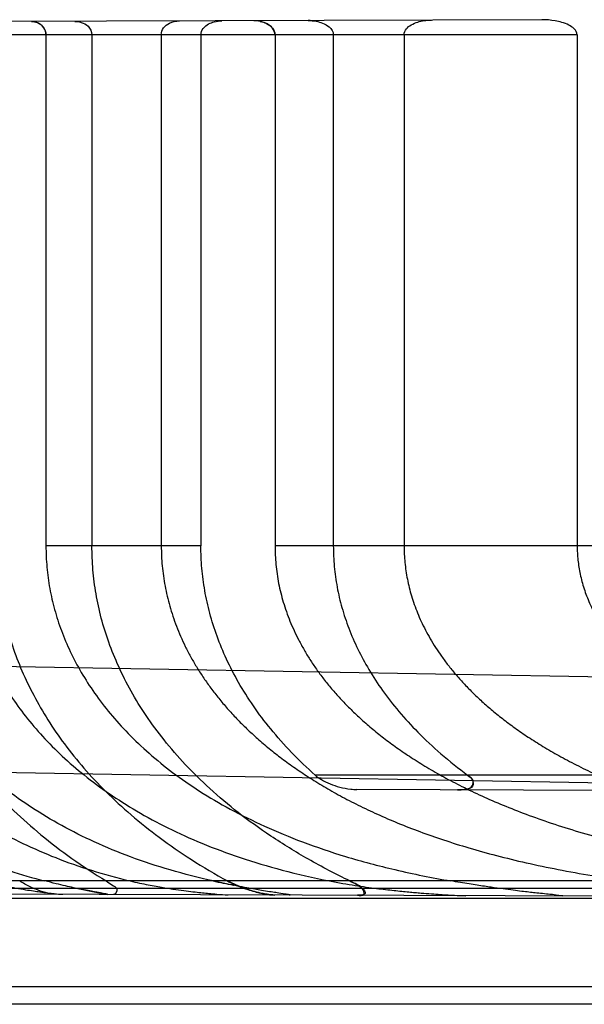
# Model space of a CAD drawing. Header units: millimetres. Extents: x 0 to 297, y 0 to 210.
# Tile 266 of 455: x 142.79 to 142.918, y 157.235 to 157.459. Entities that reach past the tile are written whole.
import ezdxf

# ---------------------------------------------------------------- set-up
doc = ezdxf.new("R2010")
doc.units = ezdxf.units.MM
doc.header["$LTSCALE"] = 16.335
doc.layers.add('INTFCLR_72935', color=7, linetype='CONTINUOUS')

msp = doc.modelspace()

# ---------------------------------------------------------------- linework, layer by layer
at = {"layer": 'INTFCLR_72935', "color": 9, "linetype": 'Continuous'}
for p, q in [((142.9087508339, 157.4587013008), (142.6355603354, 157.4577476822)), ((142.9168150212, 157.4552871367), (142.6354891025, 157.4552871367)), ((142.8314045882, 157.3392854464), (142.7962293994, 157.3392871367)), ((143.084579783, 157.3392871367), (142.8482206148, 157.3392871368)), ((143.076579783, 157.306871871), (142.6660135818, 157.3140383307)), ((142.6499519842, 157.2903150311), (143.0486495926, 157.2833557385)), ((142.9780797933, 157.2872871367), (142.857318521, 157.2872871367)), ((142.9772181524, 157.2836339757), (142.8667825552, 157.2840194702)), ((142.9820528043, 157.2632871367), (142.7060207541, 157.2632871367)), ((143.076579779, 157.2615719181), (142.7750880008, 157.2615828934)), ((143.076579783, 157.2592871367), (142.710637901, 157.2605645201)), ((143.0765797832, 157.2592871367), (142.7011883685, 157.2592871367)), ((143.052579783, 157.2392871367), (142.7649243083, 157.2392871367)), ((143.076579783, 157.2352871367), (142.7649947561, 157.2352871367))]:
    msp.add_line(p, q, dxfattribs=at)
at = {"layer": 'INTFCLR_72935', "color": 6, "linetype": 'Continuous'}
for p, q in [((142.7962293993, 157.4552871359), (142.7962293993, 157.3392871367)), ((142.8066672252, 157.4552871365), (142.8066672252, 157.3392871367)), ((142.8224062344, 157.4552871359), (142.8224062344, 157.3392871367)), ((142.8314044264, 157.4552871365), (142.8314044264, 157.3392871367)), ((142.8482206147, 157.4552871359), (142.8482206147, 157.3392871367)), ((142.8614581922, 157.4552871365), (142.8614581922, 157.3392871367)), ((142.8775183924, 157.4552871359), (142.8775183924, 157.3392871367)), ((142.9168150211, 157.4552871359), (142.9168150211, 157.3392871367))]:
    msp.add_line(p, q, dxfattribs=at)
at = {"layer": 'INTFCLR_72935', "color": 7, "linetype": 'Continuous'}
for p, q in [((142.8034765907, 157.2615374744), (142.8101060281, 157.2602173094)), ((142.8374080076, 157.2632864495), (142.8414529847, 157.2615252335))]:
    msp.add_line(p, q, dxfattribs=at)
for points in [[(142.7940133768, 157.4581313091), (142.7939012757, 157.4581647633), (142.793787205, 157.4581948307), (142.7936711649, 157.4582213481), (142.7935531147, 157.4582441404), (142.793433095, 157.4582630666), (142.7933112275, 157.4582779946), (142.7931875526, 157.4582887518), (142.7930620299, 157.4582951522), (142.7929346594, 157.4582970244)], [(142.8027583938, 157.4583313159), (142.8028961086, 157.4583298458), (142.8030348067, 157.4583244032), (142.8031744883, 157.4583148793), (142.8033163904, 157.458301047), (142.8034592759, 157.458282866), (142.8035994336, 157.4582608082), (142.8037356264, 157.4582352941)], [(142.8039945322, 157.4581756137), (142.8038664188, 157.4582069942), (142.8037359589, 157.4582352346)]]:
    msp.add_lwpolyline(points, dxfattribs=at)
for centre, radius, start, end in [((142.8434193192, 157.4514710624), 0.0070021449, 77.9827909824, 90.1886980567), ((142.8557740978, 157.4489005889), 0.0096157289, 80.0020252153, 90.2024099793), ((142.8937244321, 157.5348836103), 0.2780484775, 257.6329365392, 258.5991120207), ((142.8912842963, 157.5232868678), 0.266198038, 257.6113686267, 258.6212705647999)]:
    msp.add_arc(centre, radius, start, end, dxfattribs=at)
for points, knots in [([(142.7929346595, 157.4582970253), (142.7933925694, 157.4582942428), (142.7944381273, 157.4580978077), (142.7958085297, 157.4570800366), (142.7962339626, 157.4558816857), (142.7962293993, 157.4552871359)], [0, 0, 0, 0, 0.2808417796, 0.6353512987, 1, 1, 1, 1]), ([(142.7962293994, 157.4552871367), (142.7962297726, 157.4558310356), (142.7958289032, 157.4571162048), (142.7946995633, 157.4579133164), (142.7940133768, 157.4581313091)], [0, 0, 0, 0, 0.4303406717, 1, 1, 1, 1]), ([(142.8027583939, 157.4583313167), (142.8032623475, 157.4583257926), (142.8043608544, 157.4581654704), (142.8059878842, 157.457297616), (142.8066717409, 157.4559947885), (142.8066672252, 157.4552871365)], [0, 0, 0, 0, 0.280022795, 0.6068073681, 1, 1, 1, 1]), ([(142.8482206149, 157.4552871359), (142.8482205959, 157.455810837), (142.8477680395, 157.456874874), (142.8465084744, 157.4577972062), (142.8450196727, 157.4583546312), (142.8439714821, 157.4584683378), (142.8433962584, 157.4584731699)], [0, 0, 0, 0, 0.2491907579, 0.5044461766, 0.7262838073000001, 1, 1, 1, 1]), ([(142.8448745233, 157.4583203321), (142.8453559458, 157.458217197), (142.8463753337, 157.4578747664), (142.8477275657, 157.4569417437), (142.8482244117, 157.4558267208), (142.8482206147, 157.4552871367)], [0, 0, 0, 0, 0.3066966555, 0.6638689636, 1, 1, 1, 1]), ([(142.8557401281, 157.458516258), (142.8563510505, 157.4585135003), (142.8574658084, 157.4584226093), (142.8591080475, 157.4579511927), (142.8606630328, 157.4571499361), (142.8614625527, 157.4559518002), (142.8614581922, 157.4552871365)], [0, 0, 0, 0, 0.2587465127, 0.4705570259, 0.7184890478, 1, 1, 1, 1]), ([(142.782179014, 157.2632871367), (142.7827595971, 157.2631322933), (142.7838715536, 157.2628475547), (142.7854707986, 157.2624735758), (142.7873257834, 157.2620716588), (142.7893518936, 157.261675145), (142.7914885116, 157.2613046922), (142.7932821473, 157.2610244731), (142.7949772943, 157.2607852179), (142.7965622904, 157.2605804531), (142.7983013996, 157.260396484), (142.799436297, 157.2602591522), (142.8000917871, 157.2602522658)], [0, 0, 0, 0, 0.0990901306, 0.1892711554, 0.2708296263, 0.4120822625, 0.5296945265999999, 0.6284170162, 0.7114394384, 0.8120199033, 0.8918976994, 1, 1, 1, 1]), ([(142.810106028, 157.2602173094), (142.8106195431, 157.2602183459), (142.8082227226, 157.2606206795), (142.8073169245, 157.2607906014), (142.8056185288, 157.261104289), (142.8040811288, 157.2614101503), (142.8023549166, 157.2617717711), (142.8005401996, 157.2621734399), (142.7983689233, 157.2626819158), (142.7968014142, 157.263070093), (142.7959481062, 157.2632871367)], [0, 0, 0, 0, 0.1063160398, 0.2036061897, 0.303077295, 0.4321040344, 0.5386069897, 0.6656003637, 0.8177097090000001, 1, 1, 1, 1]), ([(142.8153371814, 157.2632871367), (142.816052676, 157.2631179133), (142.8174234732, 157.2628082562), (142.8193941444, 157.2624073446), (142.8211886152, 157.2620723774), (142.8228200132, 157.2617909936), (142.8243070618, 157.2615524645), (142.8260469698, 157.2612916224), (142.8279604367, 157.2610297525), (142.8299921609, 157.2607810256), (142.8317077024, 157.2605923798), (142.8333562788, 157.2604255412), (142.835282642, 157.2602619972), (142.8367308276, 157.2601296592), (142.8375798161, 157.2601214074)], [0, 0, 0, 0, 0.0980611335, 0.1874175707, 0.2682050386, 0.3415224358, 0.4082105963, 0.4690699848, 0.5761711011, 0.665785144, 0.7420624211, 0.8063613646, 0.8867616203, 1, 1, 1, 1]), ([(142.8515374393, 157.2600726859), (142.8520235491, 157.2600727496), (142.8494863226, 157.2604738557), (142.8486165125, 157.2605893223), (142.8467992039, 157.2608716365), (142.8452663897, 157.2611207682), (142.8435456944, 157.2614160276), (142.841745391, 157.261741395), (142.8395962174, 157.2621515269), (142.8375638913, 157.2625624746), (142.835710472, 157.2629531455), (142.8347009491, 157.263171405), (142.8341737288, 157.2632871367)], [0, 0, 0, 0, 0.0825639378, 0.1808153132, 0.2617110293, 0.3669145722, 0.4531942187, 0.5560907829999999, 0.67829916, 0.8245736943, 0.9083215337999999, 1, 1, 1, 1]), ([(142.8481507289, 157.260084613), (142.8474941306, 157.260085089), (142.845956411, 157.2602788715), (142.8439240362, 157.2607440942), (142.8419743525, 157.2613322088), (142.8403543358, 157.2619124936), (142.8388069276, 157.2625663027), (142.8378466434, 157.2630431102), (142.8374077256, 157.2632859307)], [0, 0, 0, 0, 0.174485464, 0.4096404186, 0.5538030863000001, 0.7153838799, 0.8667019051, 1, 1, 1, 1]), ([(142.8374079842, 157.2632850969), (142.8378493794, 157.2630408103), (142.8388165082, 157.262561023), (142.8403715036, 157.2619048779), (142.8419934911, 157.2613255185), (142.8435439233, 157.2608576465), (142.8455564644, 157.2603610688), (142.8470854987, 157.2600851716), (142.8481512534, 157.2600838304)], [0, 0, 0, 0, 0.1340897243, 0.2866521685, 0.4483679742, 0.5917079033, 0.7167275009, 1, 1, 1, 1]), ([(142.8481505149, 157.2600845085), (142.8475671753, 157.2600865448), (142.8464786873, 157.2602091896), (142.8448114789, 157.2605333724), (142.8431524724, 157.2609654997), (142.8420035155, 157.2613337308), (142.841439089, 157.2615300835)], [0, 0, 0, 0, 0.2540446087, 0.4747831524, 0.7397444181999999, 1, 1, 1, 1]), ([(142.8605553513, 157.2632871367), (142.8615749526, 157.2630880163), (142.8635262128, 157.262727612), (142.8663262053, 157.2622737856), (142.8688681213, 157.2619025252), (142.8711717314, 157.2615967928), (142.8732683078, 157.2613418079), (142.8751873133, 157.261126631), (142.8769397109, 157.2609443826), (142.8785313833, 157.2607901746), (142.8799934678, 157.2606576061), (142.8817147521, 157.260511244), (142.8836334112, 157.2603621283), (142.8856687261, 157.2602212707), (142.8874045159, 157.2601131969), (142.8893260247, 157.2600106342), (142.8906742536, 157.2599401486), (142.8915342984, 157.2599330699)], [0, 0, 0, 0, 0.0999262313, 0.1908434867, 0.272825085, 0.347014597, 0.4143609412, 0.4759733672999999, 0.5327545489, 0.5838282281, 0.6297890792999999, 0.6739657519, 0.7499921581, 0.814894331, 0.8702071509, 0.9172711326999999, 1, 1, 1, 1]), ([(142.9134437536, 157.2598565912), (142.9139082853, 157.2598554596), (142.9116074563, 157.2601474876), (142.9106852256, 157.2602093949), (142.9088959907, 157.260398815), (142.9073627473, 157.2605601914), (142.9057845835, 157.2607370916), (142.904135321, 157.2609302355), (142.9021773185, 157.2611721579), (142.8998653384, 157.2614754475), (142.8976903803, 157.2617797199), (142.8957205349, 157.2620689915), (142.8940436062, 157.2623238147), (142.8922179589, 157.2626108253), (142.8902314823, 157.2629337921), (142.8888529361, 157.2631646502), (142.8881337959, 157.2632871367)], [0, 0, 0, 0, 0.0545486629, 0.1114201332, 0.1776935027, 0.2440564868, 0.2983505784, 0.3628319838, 0.4394580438, 0.5298771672, 0.6366927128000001, 0.6973252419, 0.7636723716, 0.8358682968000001, 0.9143374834, 1, 1, 1, 1])]:
    msp.add_open_spline(points, degree=3, knots=knots, dxfattribs=at)
at = {"layer": 'INTFCLR_72935', "color": 6, "linetype": 'Continuous'}
for points, knots in [([(142.8224062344, 157.4552871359), (142.8224062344, 157.4558329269), (142.8228266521, 157.4569534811), (142.8243723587, 157.4581253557), (142.8257340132, 157.4584115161), (142.8265106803, 157.4584142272)], [0, 0, 0, 0, 0.2901445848, 0.5871182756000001, 1, 1, 1, 1]), ([(142.8314044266, 157.4552871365), (142.8314044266, 157.4557980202), (142.8318300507, 157.4568460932), (142.8330635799, 157.4577690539), (142.8345463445, 157.4583227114), (142.8355946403, 157.4584459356), (142.8361756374, 157.4584479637)], [0, 0, 0, 0, 0.245274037, 0.4997354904, 0.7210630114, 1, 1, 1, 1]), ([(142.8775183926, 157.4552871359), (142.8775183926, 157.4557644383), (142.8779440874, 157.4567058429), (142.8791506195, 157.457617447), (142.8805523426, 157.4581981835), (142.8821185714, 157.4585366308), (142.8831701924, 157.4586120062), (142.8837312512, 157.4586139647)], [0, 0, 0, 0, 0.1877413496, 0.3716098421, 0.586998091, 0.7793127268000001, 1, 1, 1, 1]), ([(142.9168150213, 157.4552871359), (142.9168150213, 157.4557937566), (142.91620607, 157.4567478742), (142.9148658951, 157.4575516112), (142.9133823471, 157.4581118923), (142.9113255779, 157.4585791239), (142.9097786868, 157.4587048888), (142.908750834, 157.4587013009)], [0, 0, 0, 0, 0.1629836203, 0.3220340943, 0.5043352, 0.6693301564, 1, 1, 1, 1]), ([(142.7276537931, 157.3392871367), (142.7276537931, 157.3374439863), (142.7278064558, 157.3337533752), (142.7284947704, 157.3282390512), (142.7296443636, 157.3227630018), (142.7312538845, 157.3173514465), (142.7333268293, 157.3120143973), (142.7358606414, 157.3067939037), (142.7388679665, 157.3016854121), (142.7423418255, 157.2967322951), (142.7463035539, 157.2919355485), (142.7507486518, 157.287335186), (142.7556890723, 157.2829540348), (142.7611297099, 157.2788228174), (142.7670760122, 157.2749755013), (142.7735311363, 157.27144874), (142.7805055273, 157.268276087), (142.7880080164, 157.2654972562), (142.7932470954, 157.2639729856), (142.7959481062, 157.2632871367)], [0, 0, 0, 0, 0.0502076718, 0.1004829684, 0.1512123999, 0.202452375, 0.254105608, 0.3070045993, 0.3603502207, 0.4154150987, 0.4716304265, 0.5296464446, 0.5894967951, 0.6513269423, 0.7155570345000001, 0.7822425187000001, 0.8515171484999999, 0.9240891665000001, 1, 1, 1, 1]), ([(142.7434016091, 157.3392871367), (142.7434016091, 157.3374712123), (142.7435560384, 157.3338347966), (142.7442524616, 157.3284004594), (142.7454175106, 157.3229955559), (142.7470506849, 157.317652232), (142.7491572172, 157.3123747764), (142.7517372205, 157.3072028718), (142.7548093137, 157.3021301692), (142.7583771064, 157.2971881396), (142.7624565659, 157.2923963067), (142.7670690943, 157.2877702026), (142.7722096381, 157.2833609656), (142.7779227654, 157.2791731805), (142.7841921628, 157.275267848), (142.7910663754, 157.2716636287), (142.7985437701, 157.2684136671), (142.8066790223, 157.2655519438), (142.8123788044, 157.2639907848), (142.8153371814, 157.2632871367)], [0, 0, 0, 0, 0.04821679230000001, 0.0965044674, 0.1453076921, 0.1948477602, 0.2446870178, 0.2960153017, 0.3481358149, 0.4019819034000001, 0.4576846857, 0.5150568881, 0.5752645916, 0.63732814, 0.7029646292, 0.7712006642, 0.8432372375, 0.9192572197, 1, 1, 1, 1]), ([(142.8341737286, 157.2632871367), (142.830902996, 157.2640037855), (142.824594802, 157.2656034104), (142.8155829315, 157.2685717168), (142.8073531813, 157.2719566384), (142.7998442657, 157.2757129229), (142.7930853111, 157.2797560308), (142.7869713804, 157.2840845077), (142.7815520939, 157.2885955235), (142.7767197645, 157.293317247), (142.7725046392, 157.2981590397), (142.7688387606, 157.3031459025), (142.7657292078, 157.3082044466), (142.7631445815, 157.313330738), (142.7610642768, 157.3185008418), (142.7594718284, 157.3236862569), (142.7583472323, 157.3288911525), (142.7576795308, 157.3340877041), (142.7575332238, 157.3375588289), (142.7575332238, 157.3392871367)], [0, 0, 0, 0, 0.0860399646, 0.1670737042, 0.2436162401, 0.3144966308, 0.3826285, 0.4457983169, 0.5068027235, 0.563622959, 0.6192288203, 0.6715731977, 0.7224889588, 0.7716324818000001, 0.818920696, 0.8655254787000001, 0.9108522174, 0.9555886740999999, 1, 1, 1, 1]), ([(142.7615006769, 157.3392871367), (142.7615007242, 157.3372153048), (142.7616750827, 157.3330615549), (142.7624622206, 157.3268461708), (142.7637776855, 157.3206608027), (142.765629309, 157.3145089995), (142.768027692, 157.308408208), (142.7709908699, 157.302364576), (142.77454513, 157.2963809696), (142.7787078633, 157.2904905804), (142.7835146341, 157.2847043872), (142.7889797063, 157.279063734), (142.7951794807, 157.2735536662), (142.802161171, 157.2682162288), (142.8072174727, 157.264901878), (142.8098743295, 157.2632871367)], [0, 0, 0, 0, 0.0659665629, 0.1321870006, 0.1992551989, 0.2670757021, 0.3365090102, 0.4077409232, 0.4811554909, 0.5578687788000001, 0.6371571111, 0.7204276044, 0.8076977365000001, 0.9010082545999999, 1, 1, 1, 1]), ([(142.7776079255, 157.3392871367), (142.7776079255, 157.3376400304), (142.7777498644, 157.3343337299), (142.7783909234, 157.329392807), (142.7794626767, 157.3244674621), (142.7809701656, 157.3195780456), (142.7829202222, 157.3147378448), (142.78533235, 157.3099352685), (142.7882163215, 157.3052025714), (142.7915958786, 157.300541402), (142.7954962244, 157.2959636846), (142.7999354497, 157.2915074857), (142.8049835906, 157.2871529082), (142.8106127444, 157.2829845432), (142.816960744, 157.27896263), (142.8239813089, 157.2751874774), (142.8318210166, 157.2716501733), (142.8404729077, 157.2684328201), (142.8501334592, 157.2655541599), (142.8569524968, 157.2639966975), (142.8605553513, 157.2632871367)], [0, 0, 0, 0, 0.0405302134, 0.0813143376, 0.1224569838, 0.1644135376, 0.2070668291, 0.250714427, 0.2965118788, 0.3432907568, 0.3922413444, 0.4443486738, 0.4979133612, 0.5561428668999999, 0.6165462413, 0.6826768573, 0.7521219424, 0.8280242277, 0.909641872, 1, 1, 1, 1]), ([(142.7848248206, 157.3392871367), (142.7848248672, 157.3373866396), (142.7849820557, 157.3335781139), (142.7856920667, 157.327871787), (142.786879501, 157.3221897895), (142.7885545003, 157.3165196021), (142.7907228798, 157.310893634), (142.7934155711, 157.3052819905), (142.7966383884, 157.2997301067), (142.8004434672, 157.2942045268), (142.8048402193, 157.2887565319), (142.8098836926, 157.2833829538), (142.81559143, 157.2781257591), (142.8220598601, 157.2729654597), (142.8293588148, 157.2679363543), (142.834631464, 157.2648132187), (142.8374067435, 157.2632871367)], [0, 0, 0, 0, 0.0587559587, 0.1176869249, 0.1775873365, 0.2380122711, 0.3002795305, 0.3637904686, 0.4302443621, 0.4985418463, 0.5710083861, 0.6464757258, 0.7261783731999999, 0.8107092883, 0.9020827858, 1, 1, 1, 1]), ([(142.7962293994, 157.3392871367), (142.7962293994, 157.337680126), (142.7963747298, 157.3344533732), (142.7970307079, 157.3296277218), (142.7981303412, 157.3248103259), (142.7996822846, 157.3200152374), (142.8017040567, 157.3152402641), (142.8042103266, 157.3105030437), (142.8072374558, 157.3057910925), (142.8107861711, 157.3011639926), (142.8149242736, 157.296585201), (142.8196556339, 157.2921167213), (142.825076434, 157.2877349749), (142.831211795, 157.2834931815), (142.83816955, 157.2794028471), (142.8459674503, 157.2755388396), (142.8547076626, 157.2719323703), (142.8645908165, 157.2686026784), (142.8758362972, 157.2656136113), (142.8838789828, 157.2640105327), (142.8881337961, 157.2632871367)], [0, 0, 0, 0, 0.0372382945, 0.0747279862, 0.1127063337, 0.1515879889, 0.1913654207, 0.2327135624, 0.2756260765, 0.3209930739, 0.3676830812, 0.41849154, 0.4716393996, 0.5290496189, 0.5911734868, 0.6585007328, 0.7305466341, 0.8101065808, 0.8999909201, 1, 1, 1, 1]), ([(142.8652237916, 157.2632871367), (142.8620288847, 157.2648233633), (142.8559184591, 157.2680048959), (142.8474609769, 157.2731947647), (142.8399860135, 157.2785745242), (142.83350123, 157.2840256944), (142.8278742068, 157.2895524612), (142.8230554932, 157.2950968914), (142.8189521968, 157.3006668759), (142.8155159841, 157.3062335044), (142.8126907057, 157.3117984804), (142.8104406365, 157.317346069), (142.8087281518, 157.3228779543), (142.8075297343, 157.3283760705), (142.8068227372, 157.3338457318), (142.8066672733, 157.3374804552), (142.806667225, 157.3392871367)], [0, 0, 0, 0, 0.1050546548, 0.2039678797, 0.2938060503, 0.3777247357, 0.4547693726, 0.5273028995, 0.5951788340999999, 0.6595609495, 0.7209427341, 0.7799118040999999, 0.836753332, 0.8923446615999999, 0.9464605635, 1, 1, 1, 1]), ([(142.8224062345, 157.3392871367), (142.8224062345, 157.3385302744), (142.8224414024, 157.3370144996), (142.8225998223, 157.3347412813), (142.8228646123, 157.3324667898), (142.8232369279, 157.3301904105), (142.8237183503, 157.3279117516), (142.8243109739, 157.3256302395), (142.8250172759, 157.3233457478), (142.8258403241, 157.321057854), (142.8267835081, 157.3187667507), (142.8278508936, 157.3164722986), (142.8290467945, 157.3141751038), (142.8303763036, 157.3118754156), (142.8318447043, 157.3095743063), (142.8334581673, 157.3072725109), (142.8352230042, 157.3049716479), (142.8371465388, 157.302673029), (142.8392362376, 157.3003788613), (142.8415006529, 157.2980911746), (142.8439485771, 157.2958128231), (142.8465899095, 157.2935466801), (142.8494350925, 157.2912962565), (142.8524957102, 157.2890652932), (142.8557843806, 157.2868579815), (142.8593148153, 157.2846790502), (142.8631023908, 157.2825335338), (142.8671638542, 157.2804271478), (142.8715188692, 157.2783656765), (142.8761894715, 157.2763556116), (142.8812012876, 157.2744039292), (142.8865821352, 157.272518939), (142.8923705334, 157.2707076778), (142.8986154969, 157.2689776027), (142.9053558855, 157.2673429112), (142.9126007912, 157.2658254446), (142.9203280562, 157.2644490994), (142.9256478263, 157.2636575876), (142.9283812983, 157.2632871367)], [0, 0, 0, 0, 0.01601638, 0.0320711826, 0.04820508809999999, 0.0644557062, 0.0808657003, 0.0974720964, 0.1143207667, 0.1314493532, 0.1489073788, 0.1667339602, 0.1849824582, 0.2036944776, 0.2229281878, 0.2427290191, 0.2631604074, 0.2842729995, 0.3061370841, 0.3288105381, 0.3523698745, 0.3768845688, 0.4024379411, 0.4291154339, 0.457011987, 0.486233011, 0.5168873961, 0.5491078, 0.5830294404, 0.6188276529, 0.6566869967, 0.6968222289, 0.7394562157, 0.7850115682, 0.8339285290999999, 0.8862031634, 0.9416266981, 1, 1, 1, 1]), ([(142.8573185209, 157.2872871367), (142.8554765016, 157.2889337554), (142.8519757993, 157.2922975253), (142.8472947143, 157.2975587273), (142.843276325, 157.3028881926), (142.8399268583, 157.3081910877), (142.8371860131, 157.313480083), (142.8350113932, 157.3187332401), (142.8333670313, 157.323940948), (142.8322217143, 157.3291113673), (142.8315516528, 157.3342137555), (142.8314044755, 157.3376040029), (142.8314044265, 157.3392871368)], [0, 0, 0, 0, 0.1238038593, 0.2429996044, 0.3525052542, 0.4578949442, 0.5569125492, 0.6506384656, 0.7424417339, 0.830210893, 0.9156603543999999, 1, 1, 1, 1]), ([(142.8482206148, 157.3392871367), (142.8482206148, 157.3385810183), (142.848255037, 157.3371664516), (142.8484101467, 157.335044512), (142.8486696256, 157.3329198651), (142.8490349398, 157.3307912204), (142.8495081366, 157.3286573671), (142.8500918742, 157.3265171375), (142.8507893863, 157.3243695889), (142.8516045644, 157.3222137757), (142.8525418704, 157.3200490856), (142.8536065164, 157.3178748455), (142.854804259, 157.3156908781), (142.8561416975, 157.3134969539), (142.8576259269, 157.3112934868), (142.8592650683, 157.3090807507), (142.861067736, 157.3068597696), (142.8630437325, 157.3046314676), (142.8652032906, 157.3023976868), (142.8675581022, 157.3001601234), (142.8701203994, 157.2979214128), (142.8729042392, 157.295684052), (142.8759243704, 157.2934515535), (142.8791975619, 157.2912275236), (142.8827415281, 157.289016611), (142.8865771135, 157.2868232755), (142.8907274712, 157.2846527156), (142.8952185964, 157.282510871), (142.900079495, 157.2804045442), (142.905347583, 157.2783395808), (142.9110641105, 157.2763238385), (142.9172590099, 157.2743719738), (142.9239373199, 157.2725060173), (142.9310742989, 157.270751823), (142.9386371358, 157.2691300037), (142.9466003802, 157.2676528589), (142.9549511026, 157.2663257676), (142.9636749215, 157.2651508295), (142.9727485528, 157.2641275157), (142.9789161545, 157.2635527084), (142.9820528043, 157.2632871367)], [0, 0, 0, 0, 0.012667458, 0.0253723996, 0.0381539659, 0.0510506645, 0.0641026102, 0.07734916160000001, 0.090832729, 0.1045945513, 0.1186806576, 0.1331349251, 0.1480089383, 0.1633495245, 0.17921371, 0.1956533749, 0.2127338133, 0.2305130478, 0.2490649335, 0.2684551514, 0.2887699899, 0.3100873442, 0.3325084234, 0.3561274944, 0.3810609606, 0.4074244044, 0.4353730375, 0.465064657, 0.4966667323, 0.5303901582, 0.5665522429, 0.6053864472, 0.6468881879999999, 0.6909253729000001, 0.737210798, 0.7856275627, 0.8362020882, 0.8888836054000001, 0.9435285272, 1, 1, 1, 1]), ([(142.8614581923, 157.3392871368), (142.8614582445, 157.3377304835), (142.8616032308, 157.3346008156), (142.8622591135, 157.3299159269), (142.863360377, 157.3252259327), (142.8649257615, 157.3205156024), (142.8669663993, 157.3158210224), (142.8695247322, 157.3110967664), (142.8726329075, 157.3063595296), (142.876347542, 157.3016042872), (142.8807628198, 157.2967900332), (142.8859624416, 157.2919420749), (142.8898594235, 157.2888295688), (142.8919355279, 157.2872871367)], [0, 0, 0, 0, 0.0746741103, 0.150040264, 0.226623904, 0.3054561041, 0.3878340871, 0.4718610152, 0.562878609, 0.6593095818, 0.7610098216, 0.8759294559, 1, 1, 1, 1]), ([(142.8775183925, 157.3392871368), (142.8775183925, 157.3386598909), (142.8775491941, 157.3374031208), (142.8776880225, 157.3355174), (142.8779203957, 157.3336281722), (142.8782478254, 157.3317337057), (142.8786723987, 157.3298324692), (142.879196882, 157.3279227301), (142.8798245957, 157.3260031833), (142.8805596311, 157.3240722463), (142.8814065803, 157.322128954), (142.8823709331, 157.3201719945), (142.8834586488, 157.3182007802), (142.8846767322, 157.3162143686), (142.8860326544, 157.314212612), (142.8875350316, 157.3121951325), (142.8891930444, 157.310162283), (142.891017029, 157.3081144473), (142.8930181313, 157.3060525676), (142.8952086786, 157.3039778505), (142.8976022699, 157.3018918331), (142.9002136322, 157.2997966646), (142.9030590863, 157.2976948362), (142.9061560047, 157.2955897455), (142.9095243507, 157.2934847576), (142.9131860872, 157.2913839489), (142.9171656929, 157.2892920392), (142.919952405, 157.2879533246), (142.9214020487, 157.2872871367)], [0, 0, 0, 0, 0.0261905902, 0.0524672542, 0.0789212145, 0.1056375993, 0.1327117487, 0.1602307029, 0.1882991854, 0.2170067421, 0.2464683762, 0.2767800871, 0.3080690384, 0.34044214, 0.3740412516, 0.4089882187, 0.4454389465, 0.4835401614, 0.523459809, 0.5653766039, 0.6094826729, 0.6559952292, 0.7051331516, 0.757154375, 0.8123128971, 0.8709434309, 0.9333846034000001, 1, 1, 1, 1]), ([(142.9168150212, 157.3392871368), (142.9168150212, 157.3387530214), (142.9168432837, 157.3376823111), (142.9169707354, 157.3360751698), (142.9171843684, 157.3344631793), (142.9174860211, 157.3328440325), (142.9178782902, 157.3312153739), (142.9183645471, 157.3295749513), (142.9189489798, 157.3279205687), (142.91963659, 157.3262502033), (142.9204332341, 157.3245619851), (142.921345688, 157.3228541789), (142.9223816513, 157.3211253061), (142.9235499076, 157.3193739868), (142.9248602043, 157.3175992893), (142.9263235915, 157.3158003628), (142.9279520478, 157.3139770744), (142.9297591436, 157.3121293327), (142.9317594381, 157.3102579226), (142.9339694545, 157.3083636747), (142.9364067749, 157.3064484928), (142.9390912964, 157.304514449), (142.9420440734, 157.3025648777), (142.9452894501, 157.3006030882), (142.9488538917, 157.2986335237), (142.9527656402, 157.2966621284), (142.9570504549, 157.2946982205), (142.9617275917, 157.2927552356), (142.9668076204, 157.2908499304), (142.9722944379, 157.2890000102), (142.9761068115, 157.2878501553), (142.9780797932, 157.2872871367)], [0, 0, 0, 0, 0.0186840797, 0.0374474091, 0.0563716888, 0.0755402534, 0.09503577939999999, 0.1149471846, 0.1353658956, 0.1563865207, 0.1781090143, 0.2006397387, 0.2240925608, 0.2485858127, 0.2742547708, 0.3012326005, 0.3296774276, 0.3597417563, 0.3916123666, 0.4254683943, 0.4615315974, 0.5000137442, 0.5411767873, 0.5852733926, 0.6326372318, 0.6835997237, 0.738470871, 0.7974832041, 0.860731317, 0.9282272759, 1, 1, 1, 1]), ([(142.857318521, 157.2872871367), (142.857751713, 157.2868998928), (142.8588474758, 157.2861539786), (142.8607336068, 157.2852580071), (142.8629680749, 157.2845194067), (142.8650115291, 157.2841117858), (142.8663200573, 157.2840210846), (142.8667825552, 157.2840194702)], [0, 0, 0, 0, 0.1713176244, 0.3878067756, 0.6141340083, 0.8636344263, 1, 1, 1, 1]), ([(142.8919355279, 157.2872871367), (142.8923429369, 157.2869844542), (142.8932043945, 157.2864219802), (142.8933517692, 157.2845141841), (142.8914312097, 157.2840297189), (142.8903205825, 157.2839373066), (142.8896352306, 157.283939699)], [0, 0, 0, 0, 0.2326208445, 0.4537618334, 0.6858818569, 1, 1, 1, 1]), ([(142.8896352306, 157.283939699), (142.8901824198, 157.2839377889), (142.8912150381, 157.2840366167), (142.8929002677, 157.284240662), (142.8935650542, 157.2861918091), (142.892439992, 157.2869123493), (142.8919355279, 157.2872871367)], [0, 0, 0, 0, 0.2515290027, 0.4919949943, 0.7111191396, 1, 1, 1, 1]), ([(142.7982541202, 157.2602586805), (142.7975214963, 157.2602612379), (142.7960543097, 157.2606085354), (142.7942112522, 157.2612506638), (142.7922538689, 157.2621164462), (142.7910319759, 157.2627844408), (142.7902673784, 157.2632871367)], [0, 0, 0, 0, 0.2551820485, 0.5167264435, 0.6812793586, 1, 1, 1, 1]), ([(142.8098743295, 157.2632871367), (142.8103263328, 157.2630124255), (142.8110592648, 157.2623778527), (142.812764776, 157.261699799), (142.812051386, 157.2602105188), (142.8115871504, 157.2602121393)], [0, 0, 0, 0, 0.3534610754, 0.6897730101, 1, 1, 1, 1]), ([(142.8652237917, 157.2632871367), (142.8657510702, 157.2630336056), (142.8667254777, 157.2624854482), (142.8679646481, 157.2618465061), (142.8692604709, 157.2600576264), (142.8675133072, 157.2600169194), (142.8669191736, 157.2600189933)], [0, 0, 0, 0, 0.275084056, 0.5081788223, 0.7206502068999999, 1, 1, 1, 1]), ([(142.8669191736, 157.2600189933), (142.8674180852, 157.2600172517), (142.8688963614, 157.2598462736), (142.8680833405, 157.2618965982), (142.8666951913, 157.2624624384), (142.8657516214, 157.2630333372), (142.8652237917, 157.2632871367)], [0, 0, 0, 0, 0.2418263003, 0.4756271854, 0.7161192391, 1, 1, 1, 1]), ([(142.8652237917, 157.2632871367), (142.8657510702, 157.2630336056), (142.8667254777, 157.2624854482), (142.8679646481, 157.2618465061), (142.8692604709, 157.2600576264), (142.8675133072, 157.2600169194), (142.8669191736, 157.2600189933)], [0, 0, 0, 0, 0.275084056, 0.5081788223, 0.7206502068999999, 1, 1, 1, 1]), ([(142.8669191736, 157.2600189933), (142.8674180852, 157.2600172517), (142.8688963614, 157.2598462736), (142.8680833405, 157.2618965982), (142.8666951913, 157.2624624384), (142.8657516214, 157.2630333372), (142.8652237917, 157.2632871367)], [0, 0, 0, 0, 0.2418263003, 0.4756271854, 0.7161192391, 1, 1, 1, 1])]:
    msp.add_open_spline(points, degree=3, knots=knots, dxfattribs=at)

doc.saveas('drawing.dxf')
